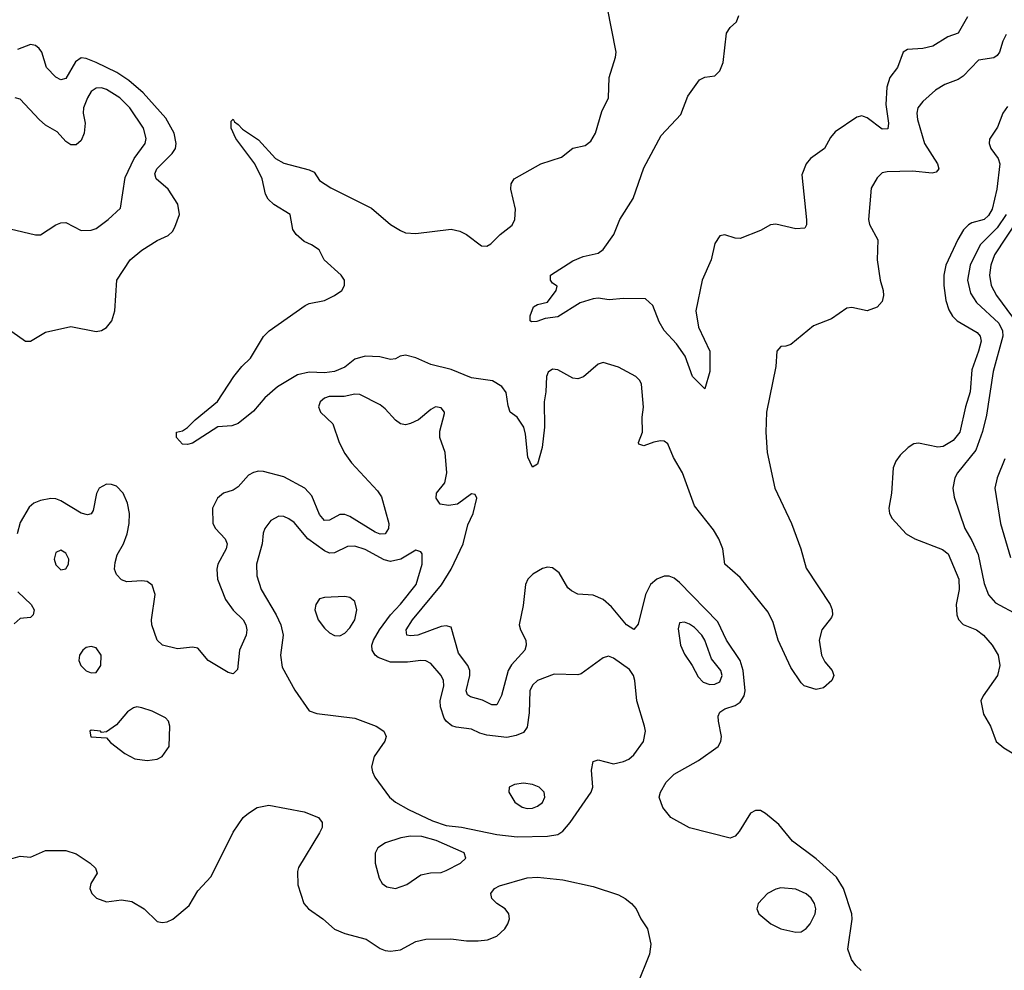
# Model space of a CAD drawing. Header units: inches. Extents: x 1603819 to 1745079, y 385938 to 533966.
# Tile 337 of 561: x 1733868 to 1737752, y 431587 to 435338. Entities that reach past the tile are written whole.
import ezdxf

# ---------------------------------------------------------------- set-up
doc = ezdxf.new("R2010")
doc.units = ezdxf.units.IN
doc.header["$MEASUREMENT"] = 0
doc.layers.add('B7433', color=7, linetype='Continuous')

msp = doc.modelspace()

# ---------------------------------------------------------------- linework, layer by layer
at = {"layer": 'B7433', "color": 5}
for points, elevation in [([(1737759.6, 435280.4), (1737745.8, 435254.2), (1737733.4, 435210), (1737723.3, 435196.7), (1737710, 435187.9), (1737650, 435178.6), (1737590, 435115.9), (1737570, 435102.9), (1737517.5, 435082.5), (1737480, 435060), (1737430, 435015.1), (1737410.2, 434990), (1737406.9, 434970), (1737410, 434944.9), (1737437.5, 434850), (1737488.4, 434770), (1737493.2, 434750), (1737483, 434737), (1737467.7, 434732.3), (1737390, 434740.3), (1737290, 434738.4), (1737270, 434733.7), (1737250, 434714.5), (1737226.4, 434673.6), (1737216.5, 434550), (1737220.3, 434530), (1737252.4, 434470), (1737250.2, 434390), (1737262.7, 434310), (1737273.6, 434270), (1737275.3, 434250), (1737270, 434226.3), (1737250, 434204.2), (1737210.3, 434189.7), (1737150, 434202.6), (1737130, 434200.5), (1737070, 434157.6), (1736998.8, 434130), (1736910, 434056), (1736890, 434049.3), (1736870, 434049), (1736854.8, 434030), (1736850.4, 433970), (1736814, 433790), (1736811.6, 433710), (1736816.5, 433630), (1736846.3, 433490), (1736911.9, 433350), (1736949.3, 433250), (1736970, 433173.4), (1737064.4, 433030), (1737072.7, 433010), (1737074.4, 432990), (1737070, 432979), (1737032.4, 432930), (1737021.1, 432890), (1737030.3, 432830), (1737044.4, 432804.4), (1737072.7, 432770), (1737078.8, 432750), (1737072, 432730), (1737039, 432701), (1737010, 432695.1), (1736962, 432710), (1736950, 432720.7), (1736910, 432781.3), (1736859.4, 432890), (1736839.5, 432959.5), (1736820.3, 433000.3), (1736710, 433137.2), (1736649.9, 433189.9), (1736641.2, 433250), (1736626, 433290), (1736604.9, 433324.9), (1736530, 433419.8), (1736482, 433550), (1736447, 433610), (1736423.9, 433663.9), (1736410, 433675.6), (1736396.2, 433676.2), (1736368.8, 433671.2), (1736330, 433656), (1736310, 433662.7), (1736308.2, 433670), (1736324, 433710), (1736323.9, 433770), (1736328.9, 433808.9), (1736320.5, 433900.5), (1736314.3, 433914.3), (1736298, 433930), (1736230, 433966.6), (1736170, 433986), (1736150, 433979.5), (1736091.3, 433928.7), (1736070, 433920.4), (1736050, 433923.9), (1735990, 433956.4), (1735970, 433959.8), (1735952.6, 433947.4), (1735945.8, 433930), (1735943.8, 433870), (1735936.9, 433830), (1735938.1, 433730), (1735928.8, 433650), (1735910, 433584.2), (1735890, 433571.8), (1735872.2, 433612.2), (1735863.2, 433703.2), (1735856.4, 433730), (1735830, 433769.8), (1735802, 433790), (1735794.2, 433814.2), (1735787.3, 433867.3), (1735770.3, 433890.3), (1735732.8, 433912.8), (1735650, 433925.5), (1735570, 433957.5), (1735490, 433977.4), (1735430, 434003.9), (1735390, 434014.2), (1735369, 434011), (1735350, 433999.5), (1735330, 433997.5), (1735288.3, 434008.3), (1735230, 434010.6), (1735190, 433998.1), (1735150, 433967.5), (1735110.2, 433950), (1735070, 433945.3), (1735010, 433947.3), (1734963.5, 433936.5), (1734884.6, 433890), (1734834.3, 433845.7), (1734790, 433792.8), (1734730, 433745.3), (1734704.2, 433735.8), (1734648.8, 433731.2), (1734550, 433667.4), (1734530, 433661.7), (1734510, 433663.5), (1734486, 433690), (1734486, 433710), (1734510, 433715.8), (1734530, 433728.5), (1734560.5, 433759.5), (1734648.3, 433831.7), (1734711.9, 433930), (1734744.2, 433970), (1734777.9, 434002.1), (1734830, 434088), (1734851.5, 434110), (1734994, 434210), (1735010, 434218), (1735070, 434230.3), (1735109.4, 434250), (1735138, 434270), (1735149.6, 434290), (1735149.6, 434310), (1735136.4, 434330), (1735068.2, 434390), (1735049.6, 434430), (1735019.5, 434450), (1734990, 434462.8), (1734957.8, 434490), (1734945.8, 434510), (1734935.1, 434570), (1734870, 434609), (1734847.4, 434630), (1734836.8, 434650), (1734823.7, 434710), (1734795.8, 434770), (1734720.3, 434870), (1734701.5, 434910), (1734701.5, 434938.5), (1734710, 434946), (1734714.7, 434934.7), (1734730, 434925.3), (1734746.1, 434906.1), (1734810, 434864.5), (1734877.1, 434790), (1734910, 434772.2), (1735010, 434745.5), (1735030, 434736.3), (1735050, 434703.8), (1735095.1, 434675.1), (1735255, 434595), (1735330, 434530.3), (1735370, 434506.7), (1735390, 434497.6), (1735430, 434494.4), (1735570, 434511.8), (1735603.8, 434503.8), (1735630.2, 434490.2), (1735690, 434446), (1735710, 434444.7), (1735726.3, 434453.7), (1735762.7, 434490), (1735810, 434527.7), (1735821.6, 434550), (1735824.2, 434590), (1735804.7, 434670), (1735806.9, 434690), (1735818.4, 434710), (1735922.9, 434770), (1736004.6, 434795.4), (1736050, 434831), (1736098.2, 434841.8), (1736120.7, 434859.3), (1736139.7, 434890), (1736164.5, 434975.5), (1736189.8, 435030.2), (1736193.5, 435110), (1736218.7, 435190), (1736220.5, 435210), (1736185.1, 435390)], 180), ([(1737606.7, 435350), (1737570, 435285.3), (1737529.5, 435270.5), (1737470, 435234), (1737430, 435224.1), (1737370, 435220.3), (1737352.2, 435210), (1737330.9, 435150), (1737300.1, 435110), (1737288.2, 435071.8), (1737284.2, 435004.2), (1737294.8, 434930), (1737292.8, 434907.2), (1737270, 434905.8), (1737210.9, 434950.9), (1737196.7, 434956.7), (1737190, 434959.1), (1737170, 434954.3), (1737084.1, 434895.9), (1737066.1, 434873.9), (1737042.8, 434830), (1736986.7, 434790), (1736970.4, 434770), (1736953.5, 434726.5), (1736971.8, 434548.2), (1736971.8, 434528.2), (1736964.5, 434515.5), (1736930, 434513.6), (1736850, 434532), (1736830, 434529.4), (1736790, 434506), (1736710, 434474.5), (1736690, 434476.2), (1736650, 434489.3), (1736630, 434485.2), (1736610, 434455.3), (1736594.9, 434390), (1736559.7, 434310), (1736534.3, 434190), (1736545.2, 434125.2), (1736590.3, 434030), (1736590.3, 433950), (1736570, 433882), (1736522, 433930), (1736493.3, 434010), (1736458.8, 434058.8), (1736410, 434111.5), (1736390, 434145.6), (1736365.3, 434210), (1736336.7, 434236.7), (1736250, 434238.7), (1736192.9, 434232.9), (1736150, 434239.2), (1736130, 434237.3), (1736079, 434221), (1735990, 434166.2), (1735940.9, 434159.1), (1735907.2, 434147.2), (1735886.3, 434146.3), (1735882, 434150), (1735880.9, 434170), (1735894.8, 434205.2), (1735910, 434214.9), (1735950, 434223.7), (1735984, 434270), (1735987.3, 434287.3), (1735970, 434298), (1735962, 434310), (1735962, 434330), (1736050, 434386.8), (1736090, 434404), (1736150, 434417.3), (1736170, 434431), (1736212, 434490), (1736235.6, 434550), (1736287.2, 434632.8), (1736330, 434753.7), (1736398.4, 434881.6), (1736475.8, 434964.2), (1736503.1, 435036.9), (1736550, 435100.5), (1736570, 435111.8), (1736610, 435116.4), (1736630, 435136.3), (1736643, 435170), (1736655.3, 435284.7), (1736670, 435307.3), (1736696, 435330), (1736704.8, 435355.2)], 160), ([(1733750, 434168.2), (1733890, 434070.3), (1733910, 434070.3), (1733970, 434105.3), (1734070, 434127), (1734170, 434107.2), (1734190, 434112), (1734210, 434123.7), (1734231.1, 434150), (1734242.6, 434190), (1734251, 434310), (1734304.1, 434390), (1734350, 434429.1), (1734410, 434466.9), (1734453.1, 434486.9), (1734470, 434502.4), (1734479.8, 434520.2), (1734497.8, 434570), (1734491.4, 434610), (1734454, 434670), (1734406, 434710), (1734400.7, 434730), (1734408.8, 434750), (1734468.9, 434810), (1734481.8, 434830), (1734485.3, 434850), (1734476.7, 434890), (1734444.1, 434950), (1734354.6, 435050), (1734298.8, 435098.8), (1734251.3, 435130), (1734170, 435169.9), (1734130, 435185.3), (1734110, 435187.6), (1734087.6, 435172.4), (1734050, 435105.8), (1734030, 435100.7), (1734010, 435111.6), (1733974, 435150), (1733954.8, 435210), (1733944.6, 435224.6), (1733930, 435236.5), (1733910, 435239.8), (1733859.6, 435220.4)], 220), ([(1733830, 434513), (1733930, 434488.7), (1733950, 434488.8), (1734010, 434528.4), (1734030, 434536.4), (1734050, 434537.6), (1734110, 434506.7), (1734150, 434507.2), (1734170, 434514.9), (1734217, 434550), (1734265.8, 434594.2), (1734283.9, 434716.1), (1734319.2, 434790), (1734363.2, 434850), (1734366, 434870), (1734355.7, 434910), (1734301.9, 434990), (1734262.4, 435030), (1734210, 435062.6), (1734190, 435069.1), (1734170, 435068.1), (1734150, 435055.3), (1734134.8, 435030), (1734119.1, 434990), (1734118.4, 434970), (1734126.3, 434930), (1734122.3, 434890), (1734110, 434862), (1734090, 434845.1), (1734070, 434843.9), (1734050, 434857.2), (1734015.5, 434895.5), (1733970, 434922.4), (1733944.6, 434944.6), (1733870, 435024.2), (1733850, 435029.7)], 240), ([(1737764.2, 434995.8), (1737746.2, 434970), (1737725.6, 434914.4), (1737693.7, 434866.3), (1737692, 434850), (1737698.9, 434830), (1737727.9, 434790), (1737733.8, 434770), (1737721.9, 434670), (1737703.6, 434590), (1737690, 434565), (1737672.1, 434550), (1737623.6, 434536.4), (1737610, 434529), (1737590.9, 434509.1), (1737568.5, 434471.5), (1737520.6, 434370), (1737513.1, 434330), (1737512.6, 434290), (1737521.6, 434230), (1737532.9, 434192.9), (1737547.9, 434167.9), (1737566.2, 434150), (1737644.3, 434104.3), (1737657.1, 434090), (1737660.4, 434070), (1737650.6, 434030), (1737623.6, 433956.4), (1737616.6, 433870), (1737598.1, 433810), (1737576.9, 433710), (1737550, 433677.4), (1737510, 433654.5), (1737490, 433650.9), (1737413.5, 433666.5), (1737395.5, 433664.5), (1737372.4, 433650), (1737340.4, 433619.6), (1737324.1, 433595.9), (1737313.4, 433570), (1737307.2, 433470), (1737296.5, 433410), (1737299, 433390), (1737309.1, 433370), (1737365.2, 433310), (1737398.7, 433290), (1737507.8, 433247.8), (1737530.8, 433230), (1737572.1, 433130), (1737574, 433090), (1737561.3, 433030), (1737564.3, 432990), (1737571.1, 432971.1), (1737590, 432951), (1737642.6, 432930), (1737670.3, 432910), (1737703.6, 432870), (1737727.4, 432830), (1737734.3, 432790), (1737725.5, 432750), (1737668.8, 432670), (1737659.6, 432650), (1737670, 432598), (1737697.3, 432550), (1737719.6, 432490), (1737750, 432464.9), (1737859.6, 432399.6)], 220), ([(1737758.8, 434570), (1737723.5, 434516.5), (1737656.6, 434450), (1737617.2, 434370), (1737607, 434310), (1737619, 434259), (1737642.7, 434222.7), (1737730, 434141.2), (1737744.4, 434110), (1737746.1, 434090), (1737707.7, 433950), (1737682.2, 433777.8), (1737666.3, 433713.7), (1737640.1, 433639.9), (1737567.3, 433550), (1737556.9, 433530), (1737549.2, 433490), (1737554.4, 433454.4), (1737595.8, 433330), (1737623.3, 433283.3), (1737648.1, 433228.1), (1737672.9, 433112.9), (1737690, 433068.9), (1737717.5, 433037.5), (1737804.9, 432990)], 240), ([(1737805.3, 434550), (1737713.5, 434410), (1737698.1, 434370), (1737693.9, 434330), (1737699.6, 434290), (1737720.5, 434250), (1737784.1, 434164.1)], 260), ([(1737186.5, 431586.5), (1737165.8, 431605.8), (1737148.8, 431630), (1737135, 431670), (1737151.3, 431788.7), (1737149.9, 431810), (1737117.5, 431910), (1737090, 431954.4), (1737010, 432027.4), (1736916.8, 432096.8), (1736862.3, 432162.3), (1736810, 432206.3), (1736790, 432216.9), (1736770, 432217.4), (1736750, 432207), (1736705.9, 432134.1), (1736690, 432116.9), (1736670, 432108.7), (1736510, 432148.5), (1736436.8, 432190), (1736404.2, 432230), (1736390.8, 432270), (1736396.2, 432290), (1736417.3, 432330), (1736450, 432361.4), (1736545.7, 432414.3), (1736623.1, 432470), (1736634, 432490), (1736636.3, 432510), (1736624.7, 432570), (1736623.6, 432590), (1736630, 432606), (1736650, 432618.8), (1736690, 432631.6), (1736710, 432645.3), (1736725.1, 432670), (1736729.1, 432690), (1736721.5, 432770), (1736709.9, 432810), (1736655.3, 432890), (1736621.9, 432961.9), (1736470, 433117.7), (1736450, 433134.3), (1736430, 433142.4), (1736410, 433142.2), (1736381.7, 433130), (1736356.5, 433110), (1736336.9, 433070), (1736307.4, 432952.6), (1736290, 432931.8), (1736261.7, 432950), (1736201.7, 433021.7), (1736170, 433050.8), (1736130, 433067), (1736070, 433071.1), (1736044.4, 433084.4), (1736030, 433096.9), (1735995.9, 433155.9), (1735970, 433175.8), (1735950, 433178.4), (1735930, 433172.7), (1735891.7, 433150), (1735872.3, 433130), (1735862.5, 433110), (1735854, 433026), (1735837.4, 432950), (1735843.1, 432930), (1735864.5, 432890), (1735866, 432870), (1735859.8, 432850), (1735807.6, 432792.4), (1735795.2, 432770), (1735769, 432671), (1735750, 432634.7), (1735730, 432634.8), (1735693.5, 432653.5), (1735646.2, 432666.2), (1735633.6, 432673.6), (1735628.8, 432690), (1735643.4, 432750), (1735642.8, 432770), (1735635.4, 432790), (1735598.3, 432838.3), (1735570, 432940.4), (1735550, 432946.3), (1735530, 432943.6), (1735438.4, 432910), (1735410, 432906.6), (1735394.5, 432910), (1735392.5, 432930), (1735416.9, 432970), (1735531.4, 433108.6), (1735569.5, 433170), (1735617, 433270), (1735635, 433345), (1735656.3, 433390), (1735671.5, 433450), (1735664.8, 433464.8), (1735650, 433466.6), (1735594.2, 433425.8), (1735559.4, 433420.6), (1735527, 433427), (1735510, 433449.7), (1735512.5, 433470), (1735544.3, 433510), (1735553.3, 433550), (1735545.5, 433630), (1735525.4, 433690), (1735525.7, 433714.3), (1735543.7, 433783.7), (1735543.9, 433790), (1735530, 433806.9), (1735508.4, 433810), (1735490, 433800.3), (1735440.4, 433759.6), (1735410, 433744.2), (1735390, 433739.8), (1735370, 433743.9), (1735350, 433757.3), (1735310, 433803), (1735290, 433818.4), (1735210, 433859.1), (1735190, 433860.5), (1735148.1, 433851.9), (1735088.9, 433851.1), (1735070, 433844.4), (1735052.4, 433830), (1735047.1, 433810), (1735053.8, 433790), (1735103.6, 433743.6), (1735128.3, 433670), (1735150, 433626.8), (1735177.2, 433590), (1735279.5, 433479.5), (1735295.3, 433455.3), (1735323.7, 433350), (1735322.3, 433330), (1735310, 433308.9), (1735290, 433307.9), (1735270, 433315.3), (1735170, 433377.6), (1735150, 433385.9), (1735130, 433385.4), (1735090, 433363.9), (1735070, 433362.2), (1735050, 433385.3), (1735019.7, 433459.7), (1734993.1, 433490), (1734910, 433534.1), (1734830, 433555), (1734810, 433556.5), (1734790, 433552), (1734770, 433540.6), (1734730, 433494.5), (1734710, 433482.3), (1734671.8, 433470), (1734648.4, 433450), (1734628.9, 433410), (1734630.1, 433350.1), (1734639.7, 433330), (1734678.4, 433290), (1734686.2, 433270), (1734682.3, 433250), (1734650, 433189.5), (1734645, 433170), (1734647.5, 433130), (1734679.8, 433050), (1734710, 433007.7), (1734749.1, 432970), (1734760.2, 432950), (1734763.5, 432930), (1734760.6, 432910), (1734734.8, 432850), (1734726.4, 432773.6), (1734710, 432756.9), (1734690, 432762), (1734611, 432810), (1734570, 432858.3), (1734550, 432862), (1734490, 432855.4), (1734430.6, 432870.6), (1734410, 432889.6), (1734388.7, 432950), (1734387.8, 432970), (1734402.1, 433070), (1734390, 433107), (1734370, 433121.1), (1734350, 433123.9), (1734290, 433120.4), (1734270, 433127.7), (1734249.3, 433149.3), (1734242, 433170), (1734243.9, 433196.1), (1734252.9, 433227.1), (1734276.7, 433270), (1734291.6, 433310), (1734299.9, 433350), (1734301.4, 433390), (1734293.5, 433430), (1734276.3, 433470), (1734250, 433497.8), (1734230, 433504.2), (1734210, 433505.3), (1734181.3, 433490), (1734170.9, 433469.1), (1734158, 433402), (1734150, 433388.4), (1734135.6, 433384.4), (1734110, 433390.8), (1734030, 433439.5), (1734010, 433447), (1733990, 433449.2), (1733950, 433440.8), (1733924, 433430), (1733905.3, 433414.7), (1733870, 433354.7), (1733857.3, 433310)], 220), ([(1737754.5, 433605.5), (1737723.5, 433530), (1737713.8, 433490), (1737736.6, 433350), (1737776.1, 433216.1)], 260), ([(1733860.5, 433080.5), (1733912.8, 433030), (1733924.7, 433010), (1733921.5, 432990), (1733910, 432979.2), (1733870, 432975.3), (1733845.8, 432954.2)], 220), ([(1733832.9, 432027.1), (1733870, 432037.6), (1733910, 432034), (1733970, 432059.1), (1734050, 432059.9), (1734090, 432046.1), (1734145.3, 432010), (1734166.3, 431990), (1734173.1, 431970), (1734148.7, 431930), (1734144.2, 431910), (1734152.2, 431890), (1734171.2, 431871.2), (1734210, 431856.9), (1734270, 431865.6), (1734310, 431858.4), (1734358.3, 431830), (1734410, 431779.6), (1734430, 431775.5), (1734450, 431778.2), (1734471.7, 431788.3), (1734536.8, 431843.2), (1734570, 431900.3), (1734623, 431957), (1734710, 432132.4), (1734749.6, 432190), (1734770, 432206.7), (1734805.1, 432230), (1734850, 432238.8), (1734990, 432212.5), (1735046, 432190), (1735061.5, 432170), (1735060.3, 432150), (1735050.2, 432130), (1734967.8, 431992.2), (1734963.4, 431976.6), (1734964.8, 431924.8), (1734988.8, 431850), (1735006.4, 431830), (1735064.2, 431790), (1735110, 431749.1), (1735150, 431732.4), (1735234, 431710), (1735290, 431673), (1735310, 431664.9), (1735330, 431662), (1735370, 431668), (1735430, 431700.3), (1735470, 431710.3), (1735568.3, 431711.7), (1735630, 431703.2), (1735676.6, 431703.4), (1735713.2, 431706.8), (1735750, 431722), (1735781.6, 431750), (1735793.3, 431770), (1735799.6, 431790), (1735796.9, 431810), (1735782.4, 431830), (1735749.9, 431849.9), (1735729.7, 431870), (1735726.6, 431890), (1735740.5, 431910), (1735760, 431920), (1735870, 431951.5), (1735910, 431955), (1736010, 431943.4), (1736130, 431917.5), (1736230, 431884.3), (1736256.6, 431870), (1736280.6, 431850), (1736299, 431830), (1736317.8, 431790), (1736344.2, 431750), (1736357.1, 431690), (1736352.1, 431650), (1736303.8, 431530)], 220)]:
    msp.add_lwpolyline(points, dxfattribs=dict(at, elevation=elevation))
for points, elevation in [([(1734890, 433379.7), (1734858.4, 433361.6), (1734834.3, 433330), (1734828.5, 433311.5), (1734824.3, 433270), (1734801.3, 433190), (1734803.8, 433143.8), (1734820.2, 433090), (1734879.4, 432990), (1734898.3, 432950), (1734907.2, 432910), (1734896.3, 432830), (1734902.9, 432782.9), (1734952.7, 432692.7), (1735010, 432610.4), (1735039.9, 432599.9), (1735190, 432581.7), (1735274, 432550), (1735303.8, 432530), (1735313.4, 432510), (1735308.5, 432491.5), (1735266.4, 432430), (1735255.8, 432390), (1735259.5, 432370), (1735269, 432349), (1735327, 432270), (1735350.4, 432250), (1735401, 432221), (1735496.7, 432176.7), (1735550, 432158.9), (1735610, 432152.3), (1735750, 432122.6), (1735830, 432114.2), (1735950, 432116.5), (1735990, 432123.3), (1736010, 432136.6), (1736039.1, 432170), (1736122.6, 432290), (1736128.3, 432310), (1736123.9, 432376.1), (1736129.5, 432410.5), (1736150, 432417.1), (1736210, 432402), (1736250, 432410.3), (1736270, 432420.3), (1736290, 432437.6), (1736328.2, 432490), (1736336.3, 432530), (1736333, 432550), (1736302.2, 432650), (1736294.6, 432730), (1736289, 432750), (1736273.8, 432773.8), (1736210, 432818.7), (1736190, 432826), (1736170, 432820.4), (1736083, 432757), (1736070, 432752.8), (1735975.8, 432755.8), (1735910.3, 432730), (1735890, 432712), (1735880.1, 432690), (1735877.2, 432602.8), (1735870, 432546), (1735855.1, 432524.9), (1735826.4, 432513.6), (1735790, 432505.3), (1735710, 432515), (1735682.3, 432522.3), (1735650, 432538.9), (1735590, 432546), (1735572.2, 432552.2), (1735549.9, 432569.9), (1735542, 432582), (1735527.1, 432627.1), (1735526.6, 432650), (1735540.9, 432710), (1735539.1, 432730), (1735530.7, 432750), (1735490, 432798.3), (1735470, 432808.5), (1735450, 432809.8), (1735397, 432803), (1735330, 432803.2), (1735281.6, 432821.6), (1735270.3, 432830.3), (1735258.1, 432850), (1735256.9, 432870), (1735263.9, 432890), (1735287.5, 432930), (1735330.4, 432990), (1735370, 433031.5), (1735431.7, 433110), (1735455.5, 433190), (1735455.8, 433230), (1735450, 433238.4), (1735430, 433244.7), (1735370.7, 433209.3), (1735330, 433200.6), (1735306.1, 433206.1), (1735230, 433247.7), (1735190, 433260.5), (1735161, 433259), (1735110, 433234), (1735090, 433233), (1735070, 433241.9), (1735004, 433290), (1734950, 433353.5), (1734930, 433368.4), (1734910, 433377.4)], 240), ([(1734030, 433245.1), (1734010, 433236), (1734004.2, 433210), (1734010, 433186.8), (1734030, 433167.7), (1734050, 433170.8), (1734060.7, 433190), (1734061.3, 433210), (1734050, 433233.3)], 240), ([(1735150, 433062.4), (1735070, 433058.4), (1735050, 433052.3), (1735035.5, 433030), (1735032.4, 433010), (1735045.7, 432970), (1735070, 432937.1), (1735090, 432919.3), (1735110, 432908), (1735130, 432906.4), (1735150, 432917.6), (1735170, 432938.7), (1735189.7, 432970), (1735198.3, 433010), (1735190, 433042.7), (1735170, 433058.7)], 260), ([(1736490, 432961.2), (1736470, 432958.4), (1736465.6, 432934.4), (1736474.1, 432870), (1736490, 432834.4), (1736520.8, 432790), (1736544.5, 432744.5), (1736563.5, 432723.5), (1736590, 432714.3), (1736610, 432715.8), (1736630, 432725), (1736639, 432750), (1736633.4, 432770), (1736596.6, 432816.6), (1736570.4, 432890), (1736558.9, 432910), (1736530, 432939.9), (1736510, 432952.5)], 240), ([(1734150, 432865.1), (1734130, 432860.7), (1734116.3, 432850), (1734103.1, 432830), (1734101.3, 432810), (1734108.4, 432790), (1734130, 432768.4), (1734150, 432760.4), (1734170, 432762), (1734187.6, 432790), (1734189.5, 432830), (1734170, 432859.5)], 240), ([(1734330, 432626), (1734317.3, 432622.7), (1734293, 432607), (1734250, 432556), (1734210, 432528), (1734190, 432526), (1734186, 432530), (1734150, 432534), (1734144, 432530), (1734148.9, 432508.9), (1734210, 432504), (1734226.3, 432486.3), (1734283.1, 432443.1), (1734322, 432422), (1734370, 432414.9), (1734410, 432420.4), (1734429.7, 432430.3), (1734457.6, 432470), (1734459.6, 432550), (1734454.5, 432570), (1734443, 432583), (1734390, 432609.6), (1734350, 432622.9)], 240), ([(1735854.9, 432325.1), (1735819.5, 432320.5), (1735799.1, 432310), (1735797.6, 432290), (1735820.9, 432250), (1735850, 432230.2), (1735870, 432225.4), (1735890, 432226.7), (1735910, 432234.3), (1735930, 432248.9), (1735939.1, 432270), (1735936.4, 432290), (1735916.3, 432310), (1735890, 432320.7)], 260), ([(1735410, 432115.8), (1735371.3, 432110), (1735310.7, 432090), (1735280.5, 432070), (1735270.4, 432049.6), (1735270.4, 432010), (1735286, 431950), (1735297, 431930), (1735316, 431916), (1735350, 431909.3), (1735394.5, 431925.5), (1735450, 431963.7), (1735488.3, 431971.7), (1735530, 431972.9), (1735550, 431980.2), (1735606, 432010), (1735628, 432030), (1735621.3, 432050), (1735510, 432098.8), (1735454.3, 432114.3)], 240), ([(1736870, 431912.9), (1736850, 431907.6), (1736817.6, 431890), (1736780.9, 431850), (1736775.6, 431830), (1736784, 431810), (1736830.2, 431770), (1736870.3, 431750), (1736930, 431738), (1736950, 431739.3), (1736970, 431751.5), (1736985.6, 431770), (1737005.8, 431810), (1737008.2, 431830), (1737003.2, 431850), (1736990, 431871.8), (1736970, 431888.9), (1736930, 431906.6)], 240)]:
    msp.add_lwpolyline(points, close=True, dxfattribs=dict(at, elevation=elevation))

doc.saveas('drawing.dxf')
